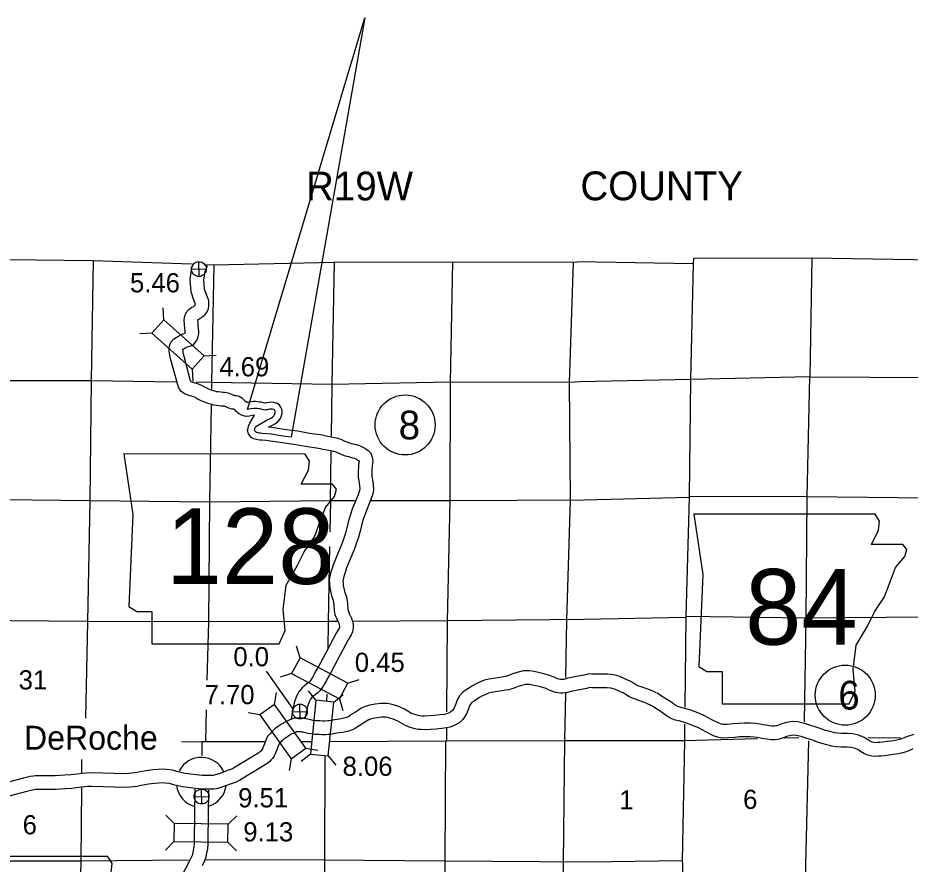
# Model space of a CAD drawing. Extents: x 369523 to 838377, y 495025 to 936819.
# Drawn here: x 578774 to 618049, y 848990 to 886225 of the extents above; entities that cross this region are included whole.
import ezdxf

# ---------------------------------------------------------------- set-up
doc = ezdxf.new("R2010")
doc.units = 0
for name, color, linetype in [('1', 7, 'Continuous'), ('21', 7, 'Continuous'), ('22', 7, 'Continuous'), ('DSN_BRDG_Annotation', 7, 'Continuous'), ('DSN_DRFT_Common-Annotations', 7, 'Continuous'), ('DSN_DRFT_Common-Line', 7, 'Continuous'), ('DSN_DRFT_Junk-No-Plot', 7, 'Continuous'), ('Level 1', 7, 'Continuous'), ('Level 15', 7, 'Continuous'), ('Level 21', 7, 'Continuous'), ('Level 22', 7, 'Continuous'), ('Level 6', 7, 'Continuous')]:
    doc.layers.add(name, color=color, linetype=linetype)

msp = doc.modelspace()

# ---------------------------------------------------------------- linework, layer by layer
at = {"layer": '1'}
for start, end in [(24.975, 152.2052), (188.8913, 254.0641), (287.1876, 351.9284)]:
    msp.add_arc((586848, 852588), 1100, start, end, dxfattribs=at)
at = {"layer": '22'}
for points in [[(583434, 867038), (583834, 864373), (583656, 860332), (584011, 860110), (584677, 860110), (584677, 858689), (590273, 858689), (590540, 859266), (590451, 860198), (590584, 861264), (591072, 862108), (591383, 862730), (591827, 863396), (592094, 864107), (592316, 864684), (592716, 865172), (592804, 865483), (592627, 865705), (591250, 865705), (591561, 866327), (591605, 866727), (591421, 867034)], [(608528, 864392), (608928, 861728), (608750, 857686), (609105, 857464), (609771, 857464), (609771, 856043), (615367, 856043), (615634, 856620), (615545, 857553), (615678, 858619), (616166, 859463), (616477, 860084), (616921, 860751), (617188, 861461), (617410, 862038), (617810, 862527), (617898, 862838), (617721, 863060), (616344, 863060), (616655, 863682), (616699, 864081), (616515, 864388)], [(574750, 849326), (575150, 846662), (574972, 842621), (575327, 842399), (575993, 842399), (575993, 840977), (581589, 840977), (581855, 841555), (581767, 842487), (581900, 843553), (582388, 844397), (582699, 845019), (583143, 845685), (583410, 846395), (583632, 846973), (584031, 847461), (584120, 847772), (583943, 847994), (582566, 847994), (582877, 848616), (582921, 849016), (582737, 849323)]]:
    msp.add_lwpolyline(points, close=True, dxfattribs=at)
at = {"layer": 'DSN_BRDG_Annotation'}
msp.add_line((590883, 855841), (589723, 857474), dxfattribs=at)
at = {"layer": 'DSN_DRFT_Common-Annotations'}
for p, q in [((586749, 874844), (586734, 875494)), ((586416, 875161), (587067, 875177)), ((591197, 855378), (591182, 856028)), ((590864, 855696), (591515, 855711)), ((586867, 851639), (586852, 852290)), ((586534, 851957), (587185, 851972))]:
    msp.add_line(p, q, dxfattribs=at)
for points in [[(588884, 868999), (594048, 886225), (590806, 867773)], [(589245, 868239), (589679, 868489), (589749, 868536), (589828, 868565), (589926, 868615), (590001, 868670), (590041, 868711), (590074, 868767), (590093, 868813), (590101, 868855), (590101, 868897), (590096, 868925), (590084, 868951), (590070, 868975), (590052, 868986), (590036, 868990), (589986, 869010), (589930, 869015), (589872, 869009), (589785, 868994), (589749, 868984), (589709, 868973), (589647, 868971), (589583, 868980), (589515, 868999), (589445, 869017), (589377, 869024), (589307, 869034), (589239, 869041), (589171, 869038), (589044, 869023), (588926, 869002), (588884, 868999)], [(590806, 867773), (590556, 867808), (590262, 867848), (589917, 867901), (589739, 867921), (589529, 867943), (589459, 867946), (589389, 867956), (589353, 867963), (589297, 867981), (589273, 867987), (589235, 868006), (589225, 868018), (589206, 868050), (589194, 868088), (589200, 868116), (589209, 868162), (589245, 868239)]]:
    msp.add_lwpolyline(points, dxfattribs=at)
for centre in [(586741, 875169), (591189, 855703), (586860, 851965)]:
    msp.add_circle(centre, 326, dxfattribs=at)
at = {"layer": 'DSN_DRFT_Common-Line'}
for centre in [(595819, 868312), (615193, 856424)]:
    msp.add_circle(centre, 1320, dxfattribs=at)
at = {"layer": 'Level 1'}
for points in [[(586362, 874718), (586404, 875042), (586432, 875236), (586489, 875358), (586492, 875368), (586490, 875374)], [(586965, 874702), (586998, 874960), (587013, 875063), (587046, 875134), (587100, 875288), (587094, 875369)], [(586547, 869537), (586226, 869635), (586154, 869668), (586112, 869689), (586046, 869722), (585945, 869803), (585910, 869876), (585895, 869896), (585844, 869982), (585809, 870072), (585513, 871182), (585468, 871367), (585451, 871483), (585438, 871573), (585434, 871671), (585445, 871796), (585506, 871951), (585627, 872086), (585739, 872166), (585798, 872197), (585864, 872239), (585963, 872293), (586054, 872319), (586129, 872348), (586133, 872359), (586139, 872390), (586139, 872406), (586119, 872604), (586106, 872690), (586105, 872793), (586101, 872865), (586100, 872941), (586109, 873029), (586128, 873122), (586167, 873212), (586196, 873257), (586224, 873314), (586298, 873390), (586368, 873447), (586439, 873492), (586487, 873517), (586519, 873537), (586548, 873557), (586575, 873576), (586575, 873576), (586584, 873586), (586581, 873620), (586581, 873672), (586526, 873803), (586404, 874166), (586362, 874718)], [(586769, 870097), (586442, 870196), (586407, 870212), (586396, 870228), (586385, 870245), (586380, 870259), (586094, 871331), (586057, 871482), (586045, 871569), (586036, 871627), (586036, 871641), (586053, 871653), (586098, 871676), (586170, 871723), (586191, 871734), (586246, 871750), (586342, 871787), (586484, 871830), (586598, 871953), (586650, 872041), (586682, 872108), (586715, 872207), (586735, 872316), (586741, 872420), (586714, 872679), (586706, 872737), (586705, 872814), (586700, 872886), (586700, 872914), (586702, 872935), (586716, 872957), (586719, 872959), (586739, 872972), (586782, 872995), (586845, 873033), (586892, 873065), (586964, 873115), (587023, 873176), (587069, 873232), (587112, 873295), (587142, 873356), (587169, 873444), (587187, 873564), (587181, 873646), (587180, 873794), (587088, 874014), (586997, 874286), (586965, 874702)], [(592201, 867859), (591615, 867942), (591104, 868033), (590597, 868105), (590305, 868145), (589956, 868198), (589805, 868215), (589838, 868234), (589886, 868266), (589950, 868289), (590084, 868360), (590198, 868442), (590280, 868526), (590343, 868631), (590383, 868727), (590402, 868830), (590401, 868921), (590387, 869013), (590350, 869092), (590293, 869188), (590173, 869266), (590126, 869277), (590057, 869305), (589928, 869317), (589830, 869306), (589718, 869287), (589669, 869273), (589664, 869272), (589663, 869272), (589646, 869274), (589592, 869290), (589497, 869313), (589413, 869322), (589343, 869332), (589250, 869342), (589148, 869338), (588999, 869320), (588887, 869300), (588874, 869299), (588854, 869305), (588843, 869311), (588834, 869318), (588795, 869352), (588752, 869395), (588667, 869472), (588514, 869564), (588394, 869597), (588336, 869600), (588317, 869603), (588283, 869612), (588281, 869612), (588266, 869620), (588194, 869659), (588113, 869686), (588047, 869706), (587961, 869726), (587866, 869735), (587792, 869742), (587705, 869757), (587598, 869767), (587519, 869776), (587483, 869786), (587386, 869819), (587288, 869849), (587215, 869873), (587094, 869927), (587022, 869959), (586958, 869993), (586929, 870014), (586770, 870098)], [(592107, 867266), (591521, 867349), (591009, 867441), (590515, 867511), (590220, 867551), (589877, 867603), (589706, 867623), (589506, 867644), (589432, 867647), (589338, 867660), (589277, 867673), (589217, 867692), (589167, 867703), (589044, 867767), (588978, 867845), (588931, 867928), (588884, 868070), (588906, 868177), (588923, 868257), (588982, 868385), (589185, 868738), (589088, 868727), (588965, 868704), (588810, 868692), (588623, 868748), (588516, 868806), (588454, 868853), (588387, 868911), (588338, 868959), (588306, 868989), (588286, 869001), (588196, 869014), (588113, 869036), (588055, 869055), (587990, 869087), (587953, 869107), (587931, 869114), (587893, 869126), (587863, 869133), (587810, 869138), (587715, 869146), (587627, 869161), (587534, 869170), (587405, 869186), (587309, 869211), (587202, 869248), (587108, 869277), (587000, 869312), (586848, 869379), (586756, 869421), (586643, 869481), (586616, 869501), (586547, 869537)], [(592201, 867859), (592559, 867796), (592726, 867767), (592846, 867737), (592991, 867682), (593169, 867607), (593328, 867540), (593481, 867498), (593664, 867450), (593807, 867404), (593957, 867334), (594089, 867257), (594187, 867191), (594311, 867065), (594376, 866901), (594399, 866715), (594370, 866516), (594361, 866370), (594354, 866291), (594349, 866175), (594349, 866070), (594368, 865975), (594417, 865719), (594427, 865445), (594392, 865279), (594316, 865034), (594196, 864735), (594072, 864435), (593974, 864149), (593896, 863883), (593843, 863640), (593773, 863376), (593639, 862988), (593591, 862866), (593246, 862020), (593176, 861819), (593122, 861646), (593082, 861455), (593086, 861387), (593100, 861245), (593130, 861065), (593170, 860938), (593239, 860751), (593282, 860463), (593296, 860217), (593309, 860145), (593377, 859985), (593460, 859807), (593503, 859670), (593532, 859527), (593537, 859390), (593507, 859210), (593451, 859086), (593309, 858858), (592713, 857724), (592530, 857388), (592456, 857265), (592384, 857138), (592354, 857077), (592276, 856929), (592251, 856888), (592193, 856789), (592145, 856719), (592066, 856616), (591977, 856525), (591859, 856441), (591711, 856324), (591651, 856249), (591605, 856157), (591551, 856021), (591521, 855929), (591425, 855430)], [(592107, 867266), (592456, 867204), (592602, 867180), (592666, 867164), (592769, 867125), (592936, 867054), (593130, 866973), (593325, 866918), (593498, 866873), (593587, 866845), (593678, 866802), (593771, 866748), (593792, 866734), (593794, 866721), (593773, 866579), (593762, 866416), (593755, 866328), (593749, 866187), (593749, 866012), (593779, 865859), (593819, 865651), (593825, 865497), (593810, 865430), (593750, 865234), (593640, 864962), (593510, 864647), (593402, 864331), (593314, 864031), (593260, 863781), (593199, 863551), (593076, 863196), (593034, 863089), (592684, 862232), (592607, 862007), (592541, 861798), (592478, 861500), (592488, 861340), (592505, 861165), (592546, 860926), (592601, 860745), (592655, 860601), (592684, 860402), (592699, 860144), (592732, 859972), (592828, 859742), (592900, 859588), (592922, 859518), (592934, 859456), (592935, 859430), (592928, 859385), (592921, 859369), (592788, 859158), (592184, 858007), (592009, 857687), (591938, 857568), (591852, 857418), (591819, 857350), (591753, 857224), (591734, 857193), (591686, 857111), (591659, 857072), (591612, 857010), (591586, 856984), (591498, 856921), (591285, 856751), (591144, 856576), (591057, 856403), (590986, 856225), (590939, 856080), (590806, 855384)], [(603687, 857310), (602984, 857171), (602802, 857116), (602735, 857113), (602694, 857110), (602654, 857118), (602580, 857133), (602521, 857149), (602404, 857200), (602188, 857292), (601974, 857355), (601866, 857383), (601692, 857420), (601554, 857452), (601418, 857483), (601297, 857498), (601170, 857499), (601015, 857490), (600853, 857451), (600597, 857377), (600373, 857290), (600233, 857246), (600154, 857234), (599988, 857204), (599804, 857176), (599703, 857162), (599510, 857130), (599319, 857086), (599129, 857012), (598947, 856925), (598785, 856837), (598654, 856754), (598506, 856654), (598352, 856541), (598217, 856388), (598114, 856212), (598048, 856046), (597983, 855873), (597900, 855750), (597832, 855687), (597735, 855637), (597640, 855601), (597542, 855581), (597350, 855556), (597127, 855525), (596677, 855504), (596554, 855507), (596463, 855512), (596389, 855524), (596246, 855567), (596102, 855624), (595936, 855722), (595769, 855823), (595504, 855935), (595253, 856010), (595048, 856051), (594745, 856057), (594507, 856028), (594273, 855988), (594111, 855943), (593886, 855855), (593774, 855766), (593640, 855683), (593477, 855583), (593339, 855490), (593281, 855461), (593124, 855412), (592952, 855373), (592833, 855354), (592723, 855338), (592545, 855307), (592476, 855291), (592417, 855291), (592277, 855279), (592181, 855277), (592060, 855289), (591960, 855288), (591897, 855291), (591765, 855316), (591665, 855332), (591591, 855348), (591520, 855369), (591444, 855385), (591370, 855395), (591328, 855402), (591267, 855413), (591046, 855419), (590939, 855406), (590820, 855366), (590714, 855318), (590568, 855254), (590374, 855145), (590249, 855056), (590189, 855012), (590113, 854966), (590004, 854860), (589946, 854803), (589888, 854744), (589764, 854623), (589677, 854395), (589604, 854215)], [(606872, 856533), (606692, 856619), (606504, 856683), (606258, 856770), (606063, 856840), (605959, 856892), (605826, 856977), (605689, 857058), (605582, 857105), (605397, 857193), (605226, 857263), (604985, 857325), (604742, 857354), (604557, 857352), (604398, 857345), (604214, 857349), (604069, 857354), (603908, 857358), (603681, 857308)], [(603803, 856721), (603130, 856589), (602905, 856520), (602768, 856514), (602654, 856507), (602538, 856529), (602440, 856549), (602319, 856583), (602167, 856649), (601986, 856726), (601816, 856776), (601728, 856799), (601561, 856834), (601420, 856867), (601315, 856891), (601257, 856898), (601184, 856899), (601104, 856894), (601006, 856871), (600789, 856808), (600571, 856723), (600369, 856660), (600252, 856642), (600087, 856612), (599889, 856582), (599791, 856569), (599628, 856542), (599496, 856511), (599368, 856461), (599220, 856390), (599088, 856319), (598981, 856251), (598852, 856164), (598760, 856096), (598705, 856034), (598655, 855949), (598608, 855830), (598520, 855597), (598359, 855357), (598178, 855190), (597981, 855089), (597809, 855023), (597640, 854988), (597429, 854961), (597182, 854927), (596686, 854904), (596529, 854907), (596397, 854915), (596255, 854938), (596049, 855000), (595837, 855083), (595629, 855206), (595495, 855287), (595300, 855370), (595109, 855427), (594983, 855452), (594775, 855456), (594594, 855434), (594405, 855402), (594300, 855373), (594188, 855329), (594121, 855276), (593957, 855173), (593802, 855078), (593639, 854968), (593502, 854902), (593281, 854832), (593066, 854783), (592922, 854760), (592817, 854746), (592664, 854718), (592545, 854692), (592445, 854691), (592309, 854680), (592158, 854676), (592032, 854689), (591952, 854688), (591831, 854693), (591659, 854725), (591555, 854742), (591445, 854765), (591372, 854787), (591339, 854794), (591281, 854802), (591228, 854810), (591205, 854815), (591074, 854818), (591070, 854817), (591041, 854808), (590960, 854770), (590836, 854716), (590696, 854638), (590600, 854569), (590521, 854511), (590481, 854488), (590424, 854432), (590371, 854380), (590311, 854318), (590277, 854285), (590235, 854176), (590160, 853990)], [(606613, 855991), (606465, 856062), (606307, 856116), (606057, 856205), (605827, 856287), (605663, 856369), (605511, 856466), (605415, 856523), (605333, 856559), (605154, 856644), (605037, 856692), (604874, 856734), (604709, 856754), (604574, 856753), (604405, 856745), (604198, 856749), (604052, 856754), (603965, 856756), (603809, 856722)], [(618205, 854695), (617971, 854625), (617814, 854560), (617676, 854503), (617578, 854475), (617398, 854433), (617211, 854402), (617036, 854379), (616845, 854355), (616716, 854341), (616619, 854335), (616531, 854329), (616457, 854335), (616376, 854354), (616313, 854382), (616189, 854455), (616022, 854566), (615772, 854662), (615519, 854718), (615285, 854732), (615044, 854740), (614861, 854751), (614724, 854773), (614534, 854820), (614325, 854875), (614127, 854941), (613917, 855021), (613637, 855111), (613401, 855180), (613111, 855251), (612854, 855261), (612611, 855227), (612403, 855167), (612259, 855107), (612170, 855078), (612130, 855069), (612060, 855061), (611960, 855062), (611838, 855076), (611705, 855100), (611566, 855122), (611426, 855148), (611236, 855174), (611022, 855193), (610737, 855186), (610508, 855184), (610275, 855167), (609979, 855139), (609857, 855135), (609805, 855139), (609746, 855155), (609628, 855197), (609323, 855342), (608995, 855521), (608778, 855612), (608584, 855693), (608393, 855762), (608195, 855825), (608021, 855870), (607880, 855906), (607804, 855932), (607703, 855989), (607556, 856100), (607376, 856219), (607185, 856341), (607020, 856446), (606895, 856520)], [(618173, 854059), (618043, 854006), (617875, 853936), (617729, 853894), (617515, 853844), (617299, 853808), (617111, 853784), (616915, 853759), (616769, 853743), (616658, 853736), (616527, 853728), (616365, 853740), (616182, 853783), (616037, 853849), (615871, 853946), (615745, 854029), (615598, 854086), (615436, 854122), (615258, 854133), (615016, 854140), (614795, 854154), (614604, 854185), (614386, 854239), (614155, 854300), (613925, 854375), (613718, 854455), (613461, 854537), (613245, 854600), (613027, 854654), (612884, 854660), (612737, 854639), (612601, 854600), (612468, 854545), (612333, 854500), (612229, 854476), (612089, 854461), (611924, 854462), (611751, 854482), (611604, 854508), (611463, 854531), (611331, 854555), (611169, 854578), (611003, 854592), (610746, 854586), (610532, 854584), (610325, 854569), (610018, 854540), (609846, 854534), (609702, 854545), (609564, 854583), (609398, 854642), (609050, 854808), (608735, 854980), (608548, 855058), (608366, 855134), (608200, 855194), (608029, 855248), (607872, 855289), (607708, 855330), (607556, 855382), (607372, 855487), (607210, 855610), (607049, 855716), (606862, 855835), (606706, 855935), (606590, 856004)], [(590162, 853996), (590106, 853847), (590055, 853756), (590008, 853678), (589979, 853642), (589914, 853561), (589859, 853505), (589733, 853397), (588552, 852686), (588383, 852604), (588206, 852539), (587869, 852416), (587702, 852362), (587578, 852325), (587515, 852307), (587409, 852286), (586846, 852288)], [(589601, 854209), (589560, 854101), (589537, 854059), (589513, 854020), (589510, 854016), (589465, 853960), (589449, 853944), (589381, 853885), (588266, 853214), (588149, 853157), (588000, 853103), (587673, 852984), (587524, 852935), (587410, 852901), (587373, 852891), (587351, 852886), (586884, 852888)], [(586884, 852888), (586129, 852982), (585830, 853052), (585569, 853125), (585315, 853154), (585128, 853166), (584948, 853158), (584717, 853141), (584425, 853096), (584086, 853038), (583919, 853004), (583796, 852992), (583644, 852971), (583495, 852959), (582016, 853003), (581778, 852999), (581392, 852952), (581104, 852922), (580831, 852902), (580410, 852880), (580264, 852879), (580055, 852877), (579869, 852873), (579711, 852874), (579612, 852873), (579540, 852870), (579469, 852864), (579315, 852842), (579027, 852775), (578082, 852521)], [(586846, 852288), (586023, 852391), (585681, 852471), (585454, 852534), (585260, 852556), (585123, 852565), (584984, 852559), (584785, 852544), (584522, 852504), (584196, 852448), (584008, 852410), (583867, 852396), (583708, 852374), (583510, 852358), (582013, 852403), (581820, 852399), (581460, 852356), (581157, 852324), (580868, 852303), (580428, 852280), (580270, 852279), (580064, 852277), (579874, 852273), (579713, 852274), (579628, 852273), (579577, 852271), (579536, 852268), (579426, 852252), (579173, 852193), (578222, 851937)], [(586562, 852287), (586535, 850062), (586538, 849905), (586525, 849747), (586481, 849524), (586457, 849415), (586441, 849368), (586355, 849191), (585710, 847952)], [(587161, 852244), (587135, 850065), (587139, 849886), (587120, 849663), (587068, 849400), (587035, 849253), (586997, 849139), (586891, 848921)]]:
    msp.add_lwpolyline(points, dxfattribs=at)
at = {"layer": 'Level 15'}
for points in [[(608499, 875396), (608386, 870312)], [(608386, 870312), (608317, 865162), (608321, 865116), (608182, 859881), (608179, 859835), (608130, 855902)], [(608121, 855150), (608111, 854413), (608021, 849139), (608024, 848986), (607995, 843779), (607994, 843689), (607829, 838476), (607839, 838412), (607900, 832982), (607898, 832948), (607874, 830089)], [(589637, 854376), (587028, 854375), (586879, 854367), (585979, 854364)], [(591678, 854377), (591270, 854376)], [(608109, 854413), (602834, 854416), (597641, 854400), (597595, 854398), (592515, 854376)], [(611327, 854497), (608109, 854413)], [(613153, 854544), (612500, 854527)], [(617643, 854537), (616203, 854545)]]:
    msp.add_lwpolyline(points, dxfattribs=at)
at = {"layer": 'Level 21'}
for p, q in [((585203, 872944), (585174, 873471)), ((584675, 872353), (584148, 872324)), ((586973, 871359), (587500, 871388)), ((586445, 870769), (586474, 870242)), ((591197, 858072), (591043, 858577)), ((590826, 857372), (590321, 857217)), ((593296, 856958), (593801, 857113)), ((591895, 856199), (591562, 856609)), ((590074, 856021), (590162, 856542)), ((592683, 856117), (593093, 856450)), ((592925, 856258), (593080, 855754)), ((589429, 855562), (588908, 855650)), ((591452, 854086), (591973, 853998)), ((590807, 853627), (590720, 853106)), ((591650, 853836), (591240, 853503)), ((592437, 853754), (592770, 853344)), ((585655, 850772), (585287, 851150)), ((588031, 850743), (588409, 851112)), ((585646, 849980), (585268, 849611)), ((588022, 849951), (588391, 849573))]:
    msp.add_line(p, q, dxfattribs=at)
for points in [[(584675, 872353), (586445, 870769), (586973, 871359), (585203, 872944)], [(593296, 856958), (591197, 858072), (590826, 857372), (592925, 856258)], [(592437, 853754), (592683, 856117), (591895, 856199), (591650, 853836)], [(591452, 854086), (590074, 856021), (589429, 855562), (590807, 853627)], [(588031, 850743), (585655, 850772), (585646, 849980), (588022, 849951)]]:
    msp.add_lwpolyline(points, close=True, dxfattribs=at)
at = {"layer": 'Level 22'}
for points in [[(582087, 875551), (582006, 870253), (581946, 864973)], [(592692, 875476), (592597, 870089), (592571, 867814)], [(597909, 875483), (597806, 870197), (597792, 864982)], [(603216, 875482), (603042, 870175), (603079, 864999)], [(613721, 875648), (613633, 870426)], [(587395, 875361), (587303, 870182), (587299, 869892)], [(613633, 870426), (608386, 870312)], [(613405, 855257), (613476, 859815), (613520, 865145), (613633, 870426)], [(613633, 870426), (618958, 870395), (624314, 870340), (629728, 870287), (631427, 870273)], [(585738, 870203), (582006, 870253), (576948, 870253)], [(603508, 870204), (603042, 870175), (597806, 870197), (592597, 870089), (587303, 870182), (586621, 870191)], [(608386, 870312), (603508, 870204)], [(587287, 869182), (587217, 864911)], [(592537, 864979), (592563, 867147)], [(592537, 864974), (587217, 864911), (581946, 864973), (576832, 865030)], [(581946, 864973), (581840, 859671), (581752, 855417)], [(587217, 864911), (587163, 859644), (587097, 857087)], [(592537, 864979), (592511, 863615)], [(593606, 864976), (592537, 864974)], [(603694, 865006), (597792, 864982), (594315, 864977)], [(597792, 864982), (597668, 859681), (597648, 855696)], [(603079, 864999), (602930, 859731), (602884, 857205)], [(608321, 865116), (603694, 865006)], [(626978, 865041), (624264, 865032), (618834, 865088), (613520, 865145), (608317, 865162)], [(592498, 862964), (592433, 859643), (592411, 858470)], [(603701, 859749), (597682, 859689), (593520, 859667)], [(608179, 859835), (603701, 859749)], [(629368, 859790), (624125, 859808), (618753, 859862), (613476, 859815), (608182, 859881)], [(592833, 859663), (592447, 859661), (587163, 859644), (581840, 859671), (576772, 859717), (571454, 859702), (566165, 859707)], [(592372, 856475), (592366, 856196)], [(602872, 856508), (602834, 854430), (602782, 849053), (602668, 843825), (602648, 838437), (602685, 833029), (602617, 827611), (602535, 824615)], [(587064, 855776), (587028, 854375)], [(597644, 854971), (597641, 854400)], [(586879, 854367), (586874, 853769)], [(597595, 854398), (597573, 849115), (597541, 843806), (597397, 838414), (597383, 833162), (597316, 827735), (597319, 827246)], [(613570, 854418), (613450, 848931), (613384, 843556), (613244, 838224), (613242, 837505)], [(581582, 853591), (581577, 852978)], [(592280, 853768), (592270, 849170), (592196, 843809), (592123, 838412), (591997, 833112), (591939, 827763), (591876, 824422)], [(581572, 852345), (581545, 849126), (581473, 846060)], [(586291, 849171), (581545, 849126), (576608, 849116)], [(603862, 849071), (597559, 849115), (592270, 849170), (587054, 849176)], [(608021, 849139), (603862, 849071)]]:
    msp.add_lwpolyline(points, dxfattribs=at)
at = {"layer": 'Level 6'}
for points in [[(619213, 883193), (619169, 880856), (619095, 875562), (613721, 875648), (608516, 875641), (608499, 875396), (603388, 875489)], [(569163, 875414), (571777, 875397), (576998, 875647), (576997, 875609), (582087, 875551), (586412, 875396)], [(587133, 875371), (587395, 875361), (592692, 875476), (597909, 875483), (603216, 875482), (603388, 875489)]]:
    msp.add_lwpolyline(points, dxfattribs=at)

# ---------------------------------------------------------------- texts
at = {"layer": '1'}
msp.add_text('DeRoche', height=1056, dxfattribs=at).set_placement((579044, 854023))
at = {"layer": '21'}
for s, p in [('R19W', (591461, 878192)), ('COUNTY', (603536, 878199))]:
    msp.add_text(s, height=1267.2, dxfattribs=at).set_placement(p)
at = {"layer": '22'}
for s, p in [('128', (585287, 861318)), ('84', (610786, 858646))]:
    msp.add_text(s, height=3326.4, dxfattribs=at).set_placement(p)
at = {"layer": 'DSN_BRDG_Annotation'}
for s, p in [('5.46', (583710, 874148)), ('0.0', (588259, 857696)), ('9.51', (588471, 851488))]:
    msp.add_text(s, height=844.8, dxfattribs=at).set_placement(p)
at = {"layer": 'DSN_DRFT_Common-Line'}
for s, p in [('8', (595536, 867678)), ('6', (614886, 855790))]:
    msp.add_text(s, height=1267, dxfattribs=at).set_placement(p)
at = {"layer": 'DSN_DRFT_Junk-No-Plot'}
for s, p in [('4.69', (587642, 870452)), ('0.45', (593605, 857447)), ('7.70', (586994, 856028)), ('8.06', (593068, 852875)), ('9.13', (588697, 849990))]:
    msp.add_text(s, height=844.8, dxfattribs=at).set_placement(p)
at = {"layer": 'Level 22'}
for s, height, p in [('31', 844.8, (578809, 856676)), ('6', 845, (610697, 851418)), ('1', 845, (605246, 851397)), ('6', 845, (578985, 850301))]:
    msp.add_text(s, height=height, dxfattribs=at).set_placement(p)

doc.saveas('drawing.dxf')
